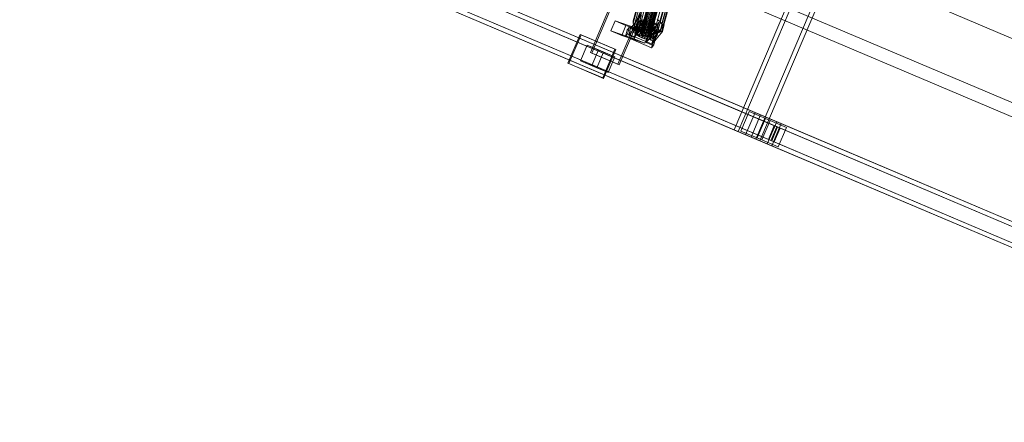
# Model space of a CAD drawing. Header units: millimetres. Extents: x -4738 to 65662, y -68080 to 6847.
# Tile 592 of 656: x 24950 to 26585, y -22495 to -21826. Entities that reach past the tile are written whole.
import ezdxf

# ---------------------------------------------------------------- set-up
doc = ezdxf.new("R2010")
doc.units = ezdxf.units.MM
doc.layers.add('superior_C10', color=7, linetype='Continuous', lineweight=0)

msp = doc.modelspace()

# ---------------------------------------------------------------- linework, layer by layer
at = {"layer": 'superior_C10'}
for p, q in [((18241.459, -18440.523), (27684.903, -22449.244)), ((27685.833, -22449.639), (18242.389, -18440.917)), ((25897.422, -21880.577), (26229.559, -21098.154)), ((26231.773, -21099.094), (25899.637, -21881.517)), ((26275.371, -21117.601), (25943.234, -21900.024)), ((25945.449, -21900.964), (26277.585, -21118.541)), ((26136.174, -22009.086), (26487.848, -21180.638)), ((26494.307, -21183.38), (26142.633, -22011.827)), ((26523.921, -21195.951), (26172.246, -22024.398)), ((26178.705, -22027.14), (26530.379, -21198.693)), ((26170.763, -21980.314), (25088.591, -21520.934)), ((26179.99, -21984.231), (25097.818, -21524.851)), ((26206.889, -22003.797), (25089.656, -21529.534)), ((26208.127, -22004.322), (25090.893, -21530.059)), ((26206.748, -21995.589), (25124.576, -21536.21)), ((26214.129, -21998.723), (25131.958, -21539.343)), ((26155.133, -22017.134), (25072.961, -21557.754)), ((26197.121, -22026.81), (25079.887, -21552.546)), ((25081.124, -21553.071), (26198.358, -22027.335)), ((25082.188, -21561.671), (26164.36, -22021.051)), ((26191.118, -22032.409), (25108.946, -21573.03)), ((25116.328, -21576.163), (26198.499, -22035.543)), ((26036.695, -21639.62), (25980.57, -21848.06)), ((26036.7, -21638.269), (25980.576, -21846.709)), ((25981.175, -21845.511), (26037.299, -21637.072)), ((26038.451, -21636.11), (25982.327, -21844.549)), ((26040.077, -21635.448), (25983.953, -21843.888)), ((26042.067, -21635.133), (25985.943, -21843.573)), ((26044.285, -21635.186), (25988.16, -21843.625)), ((26046.579, -21635.602), (25990.455, -21844.042)), ((26048.794, -21636.354), (25992.67, -21844.794)), ((26050.779, -21637.39), (25994.654, -21845.83)), ((26052.397, -21638.64), (25996.273, -21847.08)), ((26053.54, -21640.018), (25997.415, -21848.458)), ((26055.345, -21627.136), (26939.398, -22002.414)), ((26940.497, -22002.881), (26056.444, -21627.602)), ((26016.94, -21652.346), (25968.557, -21832.035)), ((26016.955, -21648.532), (25968.572, -21828.221)), ((26018.601, -21656.334), (25970.218, -21836.023)), ((26037.283, -21641.034), (25981.159, -21849.473)), ((26038.426, -21642.412), (25982.301, -21850.852)), ((26040.044, -21643.662), (25983.92, -21852.102)), ((26042.029, -21644.698), (25985.904, -21853.138)), ((26044.244, -21645.45), (25988.119, -21853.89)), ((26046.538, -21645.866), (25990.414, -21854.306)), ((26048.756, -21645.919), (25992.632, -21854.358)), ((26050.746, -21645.604), (25994.621, -21854.043)), ((26052.372, -21644.942), (25996.248, -21853.382)), ((26053.524, -21643.98), (25997.4, -21852.42)), ((26054.123, -21642.783), (25997.999, -21851.222)), ((26054.128, -21641.431), (25998.004, -21849.871)), ((26061.256, -21649.578), (26012.873, -21829.268)), ((26064.481, -21653.469), (26016.098, -21833.158)), ((26021.826, -21660.224), (25973.443, -21839.913)), ((26026.394, -21663.751), (25978.011, -21843.441)), ((26031.994, -21666.676), (25983.611, -21846.365)), ((26038.245, -21668.798), (25989.862, -21848.487)), ((26044.721, -21669.973), (25996.338, -21849.662)), ((26050.98, -21670.12), (26002.597, -21849.81)), ((26056.595, -21669.231), (26008.212, -21848.921)), ((26061.185, -21667.365), (26012.802, -21847.055)), ((26064.436, -21664.65), (26016.053, -21844.339)), ((26066.127, -21661.27), (26017.744, -21840.96)), ((26066.142, -21657.457), (26017.759, -21837.146)), ((26029.541, -21722.97), (26913.594, -22098.249)), ((26914.693, -22098.715), (26030.639, -21723.437)), ((25964.187, -21840.515), (25982.228, -21818.264)), ((25982.228, -21818.264), (25979.218, -21829.445)), ((25931.338, -21844.471), (25938.324, -21827.884)), ((25938.324, -21827.884), (25956.36, -21835.54)), ((25938.324, -21827.884), (25976.838, -21841.117)), ((25956.36, -21835.54), (25949.374, -21852.127)), ((25956.36, -21835.54), (25994.874, -21848.773)), ((25979.218, -21829.445), (25961.177, -21851.696)), ((25968.557, -21832.035), (25968.572, -21828.221)), ((25970.218, -21836.023), (25968.557, -21832.035)), ((25968.572, -21828.221), (25970.263, -21824.842)), ((25970.191, -21855.534), (25988.231, -21833.283)), ((25973.443, -21839.913), (25970.218, -21836.023)), ((25973.895, -21835.873), (25971.315, -21845.457)), ((25973.907, -21833.021), (25971.326, -21842.604)), ((25972.591, -21840.076), (25975.171, -21830.493)), ((25991.242, -21822.102), (25973.201, -21844.354)), ((25973.907, -21833.021), (25973.895, -21835.873)), ((25983.581, -21836.879), (25973.895, -21835.873)), ((25973.895, -21835.873), (25975.138, -21838.856)), ((25975.171, -21830.493), (25973.907, -21833.021)), ((25983.586, -21835.528), (25973.907, -21833.021)), ((25977.603, -21828.461), (25975.023, -21838.045)), ((25975.023, -21838.045), (25978.456, -21836.649)), ((25977.603, -21828.461), (25975.171, -21830.493)), ((25975.171, -21830.493), (25984.185, -21834.331)), ((25981.036, -21827.066), (25977.603, -21828.461)), ((25985.337, -21833.369), (25977.603, -21828.461)), ((25981.036, -21827.066), (25978.456, -21836.649)), ((25978.456, -21836.649), (25982.657, -21835.984)), ((25978.456, -21836.649), (25984.383, -21842.291)), ((25979.218, -21829.445), (25988.231, -21833.283)), ((25981, -21846.463), (25983.581, -21836.879)), ((25981.006, -21845.112), (25983.586, -21835.528)), ((25985.237, -21826.4), (25981.036, -21827.066)), ((25986.963, -21832.707), (25981.036, -21827.066)), ((25984.185, -21834.331), (25981.605, -21843.914)), ((25985.237, -21826.4), (25982.657, -21835.984)), ((25982.657, -21835.984), (25986.373, -21841.976)), ((25982.657, -21835.984), (25987.338, -21836.094)), ((25982.757, -21842.952), (25985.337, -21833.369)), ((25983.581, -21836.879), (25983.586, -21835.528)), ((25984.169, -21838.293), (25983.581, -21836.879)), ((25983.586, -21835.528), (25984.185, -21834.331)), ((25984.185, -21834.331), (25985.337, -21833.369)), ((25984.383, -21842.291), (25986.963, -21832.707)), ((25988.953, -21832.392), (25985.237, -21826.4)), ((25989.919, -21826.511), (25985.237, -21826.4)), ((25985.337, -21833.369), (25986.963, -21832.707)), ((25986.373, -21841.976), (25988.953, -21832.392)), ((25986.963, -21832.707), (25988.953, -21832.392)), ((25989.919, -21826.511), (25987.338, -21836.094)), ((25987.338, -21836.094), (25988.59, -21842.028)), ((25987.338, -21836.094), (25992.182, -21836.973)), ((25988.231, -21833.283), (25991.242, -21822.102)), ((25988.59, -21842.028), (25991.171, -21832.445)), ((25988.953, -21832.392), (25991.171, -21832.445)), ((25991.171, -21832.445), (25989.919, -21826.511)), ((25994.763, -21827.39), (25989.919, -21826.511)), ((25990.885, -21842.444), (25993.465, -21832.861)), ((25992.182, -21836.973), (25990.885, -21842.444)), ((25991.171, -21832.445), (25993.465, -21832.861)), ((25994.763, -21827.39), (25992.182, -21836.973)), ((25992.182, -21836.973), (25996.858, -21838.561)), ((25993.032, -21852.797), (26011.072, -21830.546)), ((25993.1, -21843.196), (25995.68, -21833.613)), ((25993.465, -21832.861), (25994.763, -21827.39)), ((25993.465, -21832.861), (25995.68, -21833.613)), ((25999.439, -21828.977), (25994.763, -21827.39)), ((25995.084, -21844.232), (25997.665, -21834.649)), ((25995.68, -21833.613), (25999.439, -21828.977)), ((25995.68, -21833.613), (25997.665, -21834.649)), ((25996.703, -21845.482), (25999.283, -21835.899)), ((25999.439, -21828.977), (25996.858, -21838.561)), ((25997.665, -21834.649), (26003.628, -21831.165)), ((25997.665, -21834.649), (25999.283, -21835.899)), ((25999.283, -21835.899), (26007.045, -21833.803)), ((25999.283, -21835.899), (26000.426, -21837.277)), ((26003.628, -21831.165), (25999.439, -21828.977)), ((26000.426, -21837.277), (26009.457, -21836.713)), ((26003.628, -21831.165), (26001.048, -21840.748)), ((26020.086, -21834.384), (26002.045, -21856.636)), ((26007.045, -21833.803), (26003.628, -21831.165)), ((26007.045, -21833.803), (26004.465, -21843.387)), ((26009.457, -21836.713), (26006.877, -21846.297)), ((26009.457, -21836.713), (26007.045, -21833.803)), ((26011.072, -21830.546), (26008.062, -21841.727)), ((26008.305, -21825.74), (26012.873, -21829.268)), ((26010.7, -21839.697), (26009.457, -21836.713)), ((26020.086, -21834.384), (26011.072, -21830.546)), ((26012.873, -21829.268), (26016.098, -21833.158)), ((26016.098, -21833.158), (26017.759, -21837.146)), ((26017.076, -21845.565), (26020.086, -21834.384)), ((25860.128, -21898.423), (25880.447, -21850.557)), ((25881.923, -21851.184), (25861.604, -21899.05)), ((25880.447, -21850.557), (25938.163, -21875.057)), ((25880.447, -21850.557), (25881.923, -21851.184)), ((25939.639, -21875.684), (25881.923, -21851.184)), ((25949.374, -21852.127), (25931.338, -21844.471)), ((25969.852, -21857.704), (25931.338, -21844.471)), ((25949.374, -21852.127), (25987.888, -21865.361)), ((25955.466, -21854.253), (25958.476, -21843.073)), ((25959.224, -21849.618), (25955.466, -21854.253)), ((25958.476, -21843.073), (25962.235, -21838.437)), ((25958.476, -21843.073), (26001.743, -21861.496)), ((25962.235, -21838.437), (25959.224, -21849.618)), ((25959.224, -21849.618), (26002.491, -21868.041)), ((25961.177, -21851.696), (25964.187, -21840.515)), ((25970.191, -21855.534), (25961.177, -21851.696)), ((26005.501, -21856.86), (25962.235, -21838.437)), ((25964.187, -21840.515), (25973.201, -21844.354)), ((25976.838, -21841.117), (25969.852, -21857.704)), ((25973.201, -21844.354), (25970.191, -21855.534)), ((25971.315, -21845.457), (25971.326, -21842.604)), ((25972.557, -21848.44), (25971.315, -21845.457)), ((25971.315, -21845.457), (25981, -21846.463)), ((25971.326, -21842.604), (25972.591, -21840.076)), ((25971.326, -21842.604), (25981.006, -21845.112)), ((25975.138, -21838.856), (25972.557, -21848.44)), ((25972.557, -21848.44), (25981.589, -21847.876)), ((25974.97, -21851.35), (25972.557, -21848.44)), ((25972.591, -21840.076), (25975.023, -21838.045)), ((25981.605, -21843.914), (25972.591, -21840.076)), ((25978.011, -21843.441), (25973.443, -21839.913)), ((25977.55, -21841.767), (25974.97, -21851.35)), ((25974.97, -21851.35), (25982.731, -21849.254)), ((25978.387, -21853.989), (25974.97, -21851.35)), ((25975.023, -21838.045), (25982.757, -21842.952)), ((25984.169, -21838.293), (25975.138, -21838.856)), ((25975.138, -21838.856), (25977.55, -21841.767)), ((25994.874, -21848.773), (25976.838, -21841.117)), ((25985.312, -21839.671), (25977.55, -21841.767)), ((25977.55, -21841.767), (25980.967, -21844.405)), ((25983.611, -21846.365), (25978.011, -21843.441)), ((25980.967, -21844.405), (25978.387, -21853.989)), ((25978.387, -21853.989), (25984.35, -21850.504)), ((25980.57, -21848.06), (25980.576, -21846.709)), ((25981.159, -21849.473), (25980.57, -21848.06)), ((25980.576, -21846.709), (25981.175, -21845.511)), ((25986.931, -21840.921), (25980.967, -21844.405)), ((25980.967, -21844.405), (25985.156, -21846.593)), ((25981.006, -21845.112), (25981, -21846.463)), ((25981, -21846.463), (25981.589, -21847.876)), ((25981.605, -21843.914), (25981.006, -21845.112)), ((25982.301, -21850.852), (25981.159, -21849.473)), ((25981.175, -21845.511), (25982.327, -21844.549)), ((25981.589, -21847.876), (25984.169, -21838.293)), ((25981.589, -21847.876), (25982.731, -21849.254)), ((25982.757, -21842.952), (25981.605, -21843.914)), ((25983.92, -21852.102), (25982.301, -21850.852)), ((25982.327, -21844.549), (25983.953, -21843.888)), ((25985.156, -21846.593), (25982.576, -21856.176)), ((25982.576, -21856.176), (25986.335, -21851.541)), ((25982.731, -21849.254), (25985.312, -21839.671)), ((25982.731, -21849.254), (25984.35, -21850.504)), ((25984.383, -21842.291), (25982.757, -21842.952)), ((25989.862, -21848.487), (25983.611, -21846.365)), ((25985.904, -21853.138), (25983.92, -21852.102)), ((25983.953, -21843.888), (25985.943, -21843.573)), ((25985.312, -21839.671), (25984.169, -21838.293)), ((25984.35, -21850.504), (25986.931, -21840.921)), ((25984.35, -21850.504), (25986.335, -21851.541)), ((25986.373, -21841.976), (25984.383, -21842.291)), ((25988.915, -21841.957), (25985.156, -21846.593)), ((25985.156, -21846.593), (25989.832, -21848.18)), ((25986.931, -21840.921), (25985.312, -21839.671)), ((25988.119, -21853.89), (25985.904, -21853.138)), ((25985.943, -21843.573), (25988.16, -21843.625)), ((25986.335, -21851.541), (25988.915, -21841.957)), ((25986.335, -21851.541), (25988.549, -21852.292)), ((25988.59, -21842.028), (25986.373, -21841.976)), ((25988.915, -21841.957), (25986.931, -21840.921)), ((25989.832, -21848.18), (25987.252, -21857.763)), ((25987.252, -21857.763), (25988.549, -21852.292)), ((25987.888, -21865.361), (25994.874, -21848.773)), ((25988.16, -21843.625), (25990.455, -21844.042)), ((25988.549, -21852.292), (25991.13, -21842.709)), ((25988.549, -21852.292), (25990.844, -21852.709)), ((25990.885, -21842.444), (25988.59, -21842.028)), ((25991.13, -21842.709), (25988.915, -21841.957)), ((25991.13, -21842.709), (25989.832, -21848.18)), ((25989.832, -21848.18), (25994.676, -21849.059)), ((25996.338, -21849.662), (25989.862, -21848.487)), ((26008.062, -21841.727), (25990.021, -21863.978)), ((25990.021, -21863.978), (25993.032, -21852.797)), ((25990.455, -21844.042), (25992.67, -21844.794)), ((25990.844, -21852.709), (25993.424, -21843.125)), ((25992.096, -21858.642), (25990.844, -21852.709)), ((25990.844, -21852.709), (25993.062, -21852.761)), ((25993.1, -21843.196), (25990.885, -21842.444)), ((25993.424, -21843.125), (25991.13, -21842.709)), ((25994.676, -21849.059), (25992.096, -21858.642)), ((25992.67, -21844.794), (25994.654, -21845.83)), ((25993.032, -21852.797), (26002.045, -21856.636)), ((25993.062, -21852.761), (25995.642, -21843.178)), ((25993.062, -21852.761), (25995.051, -21852.446)), ((25996.778, -21858.753), (25993.062, -21852.761)), ((25996.858, -21838.561), (25993.1, -21843.196)), ((25995.084, -21844.232), (25993.1, -21843.196)), ((25995.642, -21843.178), (25993.424, -21843.125)), ((25993.424, -21843.125), (25994.676, -21849.059)), ((25996.248, -21853.382), (25994.621, -21854.043)), ((25994.654, -21845.83), (25996.273, -21847.08)), ((25994.676, -21849.059), (25999.358, -21849.17)), ((25995.051, -21852.446), (25997.632, -21842.863)), ((25995.051, -21852.446), (25996.678, -21851.785)), ((26000.978, -21858.088), (25995.051, -21852.446)), ((26001.048, -21840.748), (25995.084, -21844.232)), ((25996.703, -21845.482), (25995.084, -21844.232)), ((25997.632, -21842.863), (25995.642, -21843.178)), ((25995.642, -21843.178), (25999.358, -21849.17)), ((25997.4, -21852.42), (25996.248, -21853.382)), ((25996.273, -21847.08), (25997.415, -21848.458)), ((26002.597, -21849.81), (25996.338, -21849.662)), ((25996.678, -21851.785), (25999.258, -21842.201)), ((25996.678, -21851.785), (25997.83, -21850.823)), ((26004.412, -21856.692), (25996.678, -21851.785)), ((26004.465, -21843.387), (25996.703, -21845.482)), ((25997.845, -21846.861), (25996.703, -21845.482)), ((25999.358, -21849.17), (25996.778, -21858.753)), ((25996.858, -21838.561), (26001.048, -21840.748)), ((25997.999, -21851.222), (25997.4, -21852.42)), ((25997.415, -21848.458), (25998.004, -21849.871)), ((25999.258, -21842.201), (25997.632, -21842.863)), ((25997.632, -21842.863), (26003.559, -21848.504)), ((25997.83, -21850.823), (26000.41, -21841.239)), ((25997.83, -21850.823), (25998.429, -21849.625)), ((26006.843, -21854.661), (25997.83, -21850.823)), ((25997.845, -21846.861), (26000.426, -21837.277)), ((26006.877, -21846.297), (25997.845, -21846.861)), ((25998.434, -21848.274), (25997.845, -21846.861)), ((25998.004, -21849.871), (25997.999, -21851.222)), ((25998.429, -21849.625), (26001.009, -21840.042)), ((25998.429, -21849.625), (25998.434, -21848.274)), ((26008.108, -21852.133), (25998.429, -21849.625)), ((25998.434, -21848.274), (26001.015, -21838.69)), ((26008.12, -21849.28), (25998.434, -21848.274)), ((25999.035, -21867.816), (26017.076, -21845.565)), ((26000.41, -21841.239), (25999.258, -21842.201)), ((25999.258, -21842.201), (26006.992, -21847.109)), ((25999.358, -21849.17), (26003.559, -21848.504)), ((26001.009, -21840.042), (26000.41, -21841.239)), ((26000.41, -21841.239), (26009.424, -21845.077)), ((26000.426, -21837.277), (26001.015, -21838.69)), ((26003.559, -21848.504), (26000.978, -21858.088)), ((26001.015, -21838.69), (26001.009, -21840.042)), ((26001.009, -21840.042), (26010.689, -21842.549)), ((26001.015, -21838.69), (26010.7, -21839.697)), ((26001.048, -21840.748), (26004.465, -21843.387)), ((26008.212, -21848.921), (26002.597, -21849.81)), ((26003.559, -21848.504), (26006.992, -21847.109)), ((26006.992, -21847.109), (26004.412, -21856.692)), ((26004.465, -21843.387), (26006.877, -21846.297)), ((26009.424, -21845.077), (26006.843, -21854.661)), ((26008.108, -21852.133), (26006.843, -21854.661)), ((26006.877, -21846.297), (26008.12, -21849.28)), ((26006.992, -21847.109), (26009.424, -21845.077)), ((26008.062, -21841.727), (26017.076, -21845.565)), ((26010.689, -21842.549), (26008.108, -21852.133)), ((26008.12, -21849.28), (26008.108, -21852.133)), ((26010.7, -21839.697), (26008.12, -21849.28)), ((26012.802, -21847.055), (26008.212, -21848.921)), ((26009.424, -21845.077), (26010.689, -21842.549)), ((26010.689, -21842.549), (26010.7, -21839.697)), ((26016.053, -21844.339), (26012.802, -21847.055)), ((26017.744, -21840.96), (26016.053, -21844.339)), ((26017.759, -21837.146), (26017.744, -21840.96)), ((25881.255, -21894.355), (25892.196, -21868.581)), ((25892.196, -21868.581), (25919.25, -21880.066)), ((25892.196, -21868.581), (25910.687, -21876.43)), ((25998.732, -21872.676), (25955.466, -21854.253)), ((25969.852, -21857.704), (25987.888, -21865.361)), ((25982.576, -21856.176), (25978.387, -21853.989)), ((25987.252, -21857.763), (25982.576, -21856.176)), ((25992.096, -21858.642), (25987.252, -21857.763)), ((25990.414, -21854.306), (25988.119, -21853.89)), ((25999.035, -21867.816), (25990.021, -21863.978)), ((25992.632, -21854.358), (25990.414, -21854.306)), ((25996.778, -21858.753), (25992.096, -21858.642)), ((25994.621, -21854.043), (25992.632, -21854.358)), ((26000.978, -21858.088), (25996.778, -21858.753)), ((26001.743, -21861.496), (25998.732, -21872.676)), ((25998.732, -21872.676), (26002.491, -21868.041)), ((26002.045, -21856.636), (25999.035, -21867.816)), ((26004.412, -21856.692), (26000.978, -21858.088)), ((26005.501, -21856.86), (26001.743, -21861.496)), ((26002.491, -21868.041), (26005.501, -21856.86)), ((26006.843, -21854.661), (26004.412, -21856.692)), ((25943.234, -21900.024), (25897.422, -21880.577)), ((25899.637, -21881.517), (25897.422, -21880.577)), ((25899.637, -21881.517), (25945.449, -21900.964)), ((25910.687, -21876.43), (25899.746, -21902.204)), ((25919.25, -21880.066), (25908.309, -21905.839)), ((25937.741, -21887.915), (25910.687, -21876.43)), ((25938.163, -21875.057), (25917.844, -21922.923)), ((25937.741, -21887.915), (25919.25, -21880.066)), ((25919.32, -21923.55), (25939.639, -21875.684)), ((25939.639, -21875.684), (25938.163, -21875.057)), ((25917.844, -21922.923), (25860.128, -21898.423)), ((25861.604, -21899.05), (25860.128, -21898.423)), ((25861.604, -21899.05), (25919.32, -21923.55)), ((25908.309, -21905.839), (25881.255, -21894.355)), ((25899.746, -21902.204), (25881.255, -21894.355)), ((25899.746, -21902.204), (25926.8, -21913.689)), ((25926.8, -21913.689), (25937.741, -21887.915)), ((25943.234, -21900.024), (25945.449, -21900.964)), ((25908.309, -21905.839), (25926.8, -21913.689)), ((25917.844, -21922.923), (25919.32, -21923.55)), ((26147.196, -22011.049), (26160.872, -21978.831)), ((26170.763, -21980.314), (26155.133, -22017.134)), ((26160.872, -21978.831), (26187.927, -21990.316)), ((26160.872, -21978.831), (26195.935, -21993.715)), ((26179.99, -21984.231), (26170.763, -21980.314)), ((27252.934, -22439.693), (26170.763, -21980.314)), ((26164.36, -22021.051), (26179.99, -21984.231)), ((26187.927, -21990.316), (26174.25, -22022.533)), ((27262.161, -22443.61), (26179.99, -21984.231)), ((26195.935, -21993.715), (26182.258, -22025.933)), ((26187.927, -21990.316), (26222.989, -22005.2)), ((26206.748, -21995.589), (26191.118, -22032.409)), ((26222.989, -22005.2), (26195.935, -21993.715)), ((26198.499, -22035.543), (26214.129, -21998.723)), ((26214.129, -21998.723), (26206.748, -21995.589)), ((27288.919, -22454.969), (26206.748, -21995.589)), ((27296.301, -22458.102), (26214.129, -21998.723)), ((26172.246, -22024.398), (26136.174, -22009.086)), ((26142.633, -22011.827), (26136.174, -22009.086)), ((26142.633, -22011.827), (26178.705, -22027.14)), ((26174.25, -22022.533), (26147.196, -22011.049)), ((26182.258, -22025.933), (26147.196, -22011.049)), ((26202.659, -22002.001), (26192.89, -22025.014)), ((26197.121, -22026.81), (26206.889, -22003.797)), ((26208.127, -22004.322), (26198.358, -22027.335)), ((26202.589, -22029.131), (26212.357, -22006.118)), ((26212.357, -22006.118), (26202.659, -22002.001)), ((27249.768, -22446.497), (26202.659, -22002.001)), ((26206.889, -22003.797), (26208.127, -22004.322)), ((26209.313, -22037.417), (26222.989, -22005.2)), ((27259.467, -22450.614), (26212.357, -22006.118)), ((26155.133, -22017.134), (26164.36, -22021.051)), ((27237.304, -22476.513), (26155.133, -22017.134)), ((26164.36, -22021.051), (27246.531, -22480.43)), ((26172.246, -22024.398), (26178.705, -22027.14)), ((26174.25, -22022.533), (26209.313, -22037.417)), ((26182.258, -22025.933), (26209.313, -22037.417)), ((26191.118, -22032.409), (26198.499, -22035.543)), ((27273.289, -22491.789), (26191.118, -22032.409)), ((26192.89, -22025.014), (26202.589, -22029.131)), ((27239.999, -22469.509), (26192.89, -22025.014)), ((26198.358, -22027.335), (26197.121, -22026.81)), ((26202.589, -22029.131), (27249.698, -22473.626)), ((26198.499, -22035.543), (27280.671, -22494.922))]:
    msp.add_line(p, q, dxfattribs=at)

doc.saveas('drawing.dxf')
